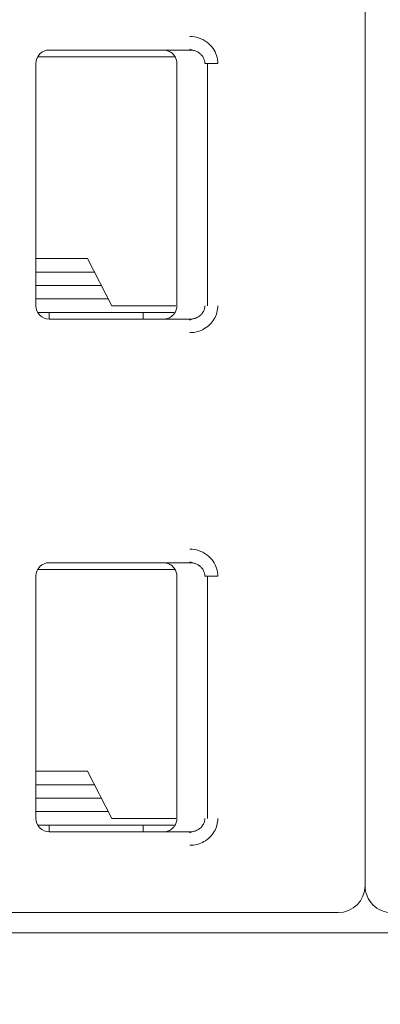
# Model space of a CAD drawing. Header units: millimetres. Extents: x -1114 to 1396, y -630 to 631.
# Tile 681 of 780: x 389.73 to 392.41, y 447.44 to 454.76. Entities that reach past the tile are written whole.
import ezdxf

# ---------------------------------------------------------------- set-up
doc = ezdxf.new("R2010")
doc.units = ezdxf.units.MM
doc.header["$MEASUREMENT"] = 0

msp = doc.modelspace()

# ---------------------------------------------------------------- linework, layer by layer
at = {"lineweight": 18}
for points, knots in [([(1038.9843, -629.7647), (1038.9843, -629.7647), (-1111.4882, -629.7647), (-1111.4882, -629.7647), (-1111.4882, -629.7647), (-1111.4882, -629.7647), (-1111.4882, 630.7883), (-1111.4882, 630.7883), (-1111.4882, 630.7883), (-1111.4882, 630.7883), (1038.9843, 630.7883), (1038.9843, 630.7883)], [0, 0, 0, 0, 0.333333, 0.333333, 0.333333, 0.333333, 0.666667, 0.666667, 0.666667, 0.666667, 1, 1, 1, 1]), ([(390.9963, 454.6334), (391.0183, 454.6335), (391.0395, 454.6303), (391.0606, 454.6235), (391.0606, 454.6235), (391.0817, 454.6167), (391.1027, 454.6065), (391.1213, 454.5928), (391.1213, 454.5928), (391.1398, 454.5792), (391.1559, 454.5623), (391.1681, 454.545), (391.1681, 454.545), (391.1803, 454.5278), (391.1886, 454.5103), (391.1944, 454.4918), (391.1944, 454.4918), (391.2001, 454.4732), (391.2032, 454.4537), (391.2034, 454.4334)], [0, 0, 0, 0, 0.2, 0.2, 0.2, 0.2, 0.4, 0.4, 0.4, 0.4, 0.6, 0.6, 0.6, 0.6, 0.8, 0.8, 0.8, 0.8, 1, 1, 1, 1]), ([(389.9489, 454.5334), (389.9224, 454.5334), (389.8969, 454.5228), (389.8782, 454.5041), (389.8782, 454.5041), (389.8594, 454.4853), (389.8489, 454.4599), (389.8489, 454.4334)], [0, 0, 0, 0, 0.5, 0.5, 0.5, 0.5, 1, 1, 1, 1]), ([(389.9489, 454.5334), (389.9224, 454.5334), (389.8969, 454.5228), (389.8782, 454.5041), (389.8782, 454.5041), (389.8594, 454.4853), (389.8489, 454.4599), (389.8489, 454.4334)], [0, 0, 0, 0, 0.5, 0.5, 0.5, 0.5, 1, 1, 1, 1]), ([(390.7989, 454.5334), (390.8094, 454.5334), (390.8199, 454.5317), (390.8299, 454.5285), (390.8299, 454.5285), (390.8398, 454.5252), (390.8493, 454.5204), (390.8578, 454.5142), (390.8578, 454.5142), (390.8662, 454.508), (390.8737, 454.5006), (390.8798, 454.4921), (390.8798, 454.4921), (390.886, 454.4836), (390.8908, 454.4741), (390.894, 454.4642), (390.894, 454.4642), (390.8972, 454.4542), (390.8989, 454.4438), (390.8989, 454.4334)], [0, 0, 0, 0, 0.2, 0.2, 0.2, 0.2, 0.4, 0.4, 0.4, 0.4, 0.6, 0.6, 0.6, 0.6, 0.8, 0.8, 0.8, 0.8, 1, 1, 1, 1]), ([(390.9963, 454.5334), (391.005, 454.5334), (391.0138, 454.5324), (391.0223, 454.5306), (391.0223, 454.5306), (391.0307, 454.5287), (391.0388, 454.526), (391.0465, 454.5225), (391.0465, 454.5225), (391.0541, 454.5189), (391.0613, 454.5146), (391.0678, 454.5096), (391.0678, 454.5096), (391.074, 454.5048), (391.0797, 454.4994), (391.0846, 454.4935), (391.0846, 454.4935), (391.0891, 454.4881), (391.093, 454.4822), (391.0963, 454.4759), (391.0963, 454.4759), (391.0995, 454.4697), (391.1021, 454.4631), (391.1038, 454.4563), (391.1038, 454.4563), (391.1058, 454.4488), (391.1068, 454.4411), (391.1068, 454.4334)], [0, 0, 0, 0, 0.142857, 0.142857, 0.142857, 0.142857, 0.285714, 0.285714, 0.285714, 0.285714, 0.428571, 0.428571, 0.428571, 0.428571, 0.571429, 0.571429, 0.571429, 0.571429, 0.714286, 0.714286, 0.714286, 0.714286, 0.857143, 0.857143, 0.857143, 0.857143, 1, 1, 1, 1]), ([(389.8489, 452.6334), (389.8489, 452.6069), (389.8594, 452.5814), (389.8782, 452.5627), (389.8782, 452.5627), (389.8969, 452.5439), (389.9224, 452.5334), (389.9489, 452.5334)], [0, 0, 0, 0, 0.5, 0.5, 0.5, 0.5, 1, 1, 1, 1]), ([(389.8489, 452.6334), (389.8489, 452.6069), (389.8594, 452.5814), (389.8782, 452.5627), (389.8782, 452.5627), (389.8969, 452.5439), (389.9224, 452.5334), (389.9489, 452.5334)], [0, 0, 0, 0, 0.5, 0.5, 0.5, 0.5, 1, 1, 1, 1]), ([(390.8989, 452.6334), (390.8989, 452.6229), (390.8972, 452.6125), (390.894, 452.6026), (390.894, 452.6026), (390.8908, 452.5926), (390.886, 452.5832), (390.8798, 452.5747), (390.8798, 452.5747), (390.8737, 452.5662), (390.8663, 452.5588), (390.8578, 452.5526), (390.8578, 452.5526), (390.8494, 452.5465), (390.84, 452.5416), (390.83, 452.5383), (390.83, 452.5383), (390.82, 452.5351), (390.8095, 452.5334), (390.7989, 452.5334)], [0, 0, 0, 0, 0.2, 0.2, 0.2, 0.2, 0.4, 0.4, 0.4, 0.4, 0.6, 0.6, 0.6, 0.6, 0.8, 0.8, 0.8, 0.8, 1, 1, 1, 1]), ([(391.1068, 452.6334), (391.1068, 452.6249), (391.1056, 452.6164), (391.1032, 452.6082), (391.1032, 452.6082), (391.1009, 452.6), (391.0974, 452.5922), (391.0929, 452.5849), (391.0929, 452.5849), (391.0883, 452.5774), (391.0827, 452.5705), (391.0763, 452.5644), (391.0763, 452.5644), (391.0697, 452.5581), (391.0622, 452.5527), (391.0541, 452.5482), (391.0541, 452.5482), (391.0456, 452.5434), (391.0364, 452.5397), (391.0268, 452.5373), (391.0268, 452.5373), (391.0169, 452.5347), (391.0066, 452.5334), (390.9963, 452.5334)], [0, 0, 0, 0, 0.166667, 0.166667, 0.166667, 0.166667, 0.333333, 0.333333, 0.333333, 0.333333, 0.5, 0.5, 0.5, 0.5, 0.666667, 0.666667, 0.666667, 0.666667, 0.833333, 0.833333, 0.833333, 0.833333, 1, 1, 1, 1]), ([(391.2034, 452.6334), (391.2034, 452.616), (391.2011, 452.5992), (391.1966, 452.5827), (391.1966, 452.5827), (391.1921, 452.5661), (391.1852, 452.5498), (391.1764, 452.5347), (391.1764, 452.5347), (391.1676, 452.5196), (391.1568, 452.5057), (391.144, 452.4932), (391.144, 452.4932), (391.1311, 452.4806), (391.1162, 452.4695), (391.1005, 452.4606), (391.1005, 452.4606), (391.0848, 452.4517), (391.0683, 452.445), (391.051, 452.4405), (391.051, 452.4405), (391.0336, 452.4359), (391.0154, 452.4336), (390.9963, 452.4334)], [0, 0, 0, 0, 0.166667, 0.166667, 0.166667, 0.166667, 0.333333, 0.333333, 0.333333, 0.333333, 0.5, 0.5, 0.5, 0.5, 0.666667, 0.666667, 0.666667, 0.666667, 0.833333, 0.833333, 0.833333, 0.833333, 1, 1, 1, 1]), ([(390.9963, 450.8234), (391.0183, 450.8235), (391.0395, 450.8203), (391.0606, 450.8135), (391.0606, 450.8135), (391.0817, 450.8067), (391.1027, 450.7965), (391.1213, 450.7828), (391.1213, 450.7828), (391.1398, 450.7692), (391.1559, 450.7523), (391.1681, 450.735), (391.1681, 450.735), (391.1803, 450.7178), (391.1886, 450.7003), (391.1944, 450.6818), (391.1944, 450.6818), (391.2001, 450.6632), (391.2032, 450.6437), (391.2034, 450.6234)], [0, 0, 0, 0, 0.2, 0.2, 0.2, 0.2, 0.4, 0.4, 0.4, 0.4, 0.6, 0.6, 0.6, 0.6, 0.8, 0.8, 0.8, 0.8, 1, 1, 1, 1]), ([(389.9489, 450.7234), (389.9224, 450.7234), (389.8969, 450.7128), (389.8782, 450.6941), (389.8782, 450.6941), (389.8594, 450.6753), (389.8489, 450.6499), (389.8489, 450.6234)], [0, 0, 0, 0, 0.5, 0.5, 0.5, 0.5, 1, 1, 1, 1]), ([(389.9489, 450.7234), (389.9224, 450.7234), (389.8969, 450.7128), (389.8782, 450.6941), (389.8782, 450.6941), (389.8594, 450.6753), (389.8489, 450.6499), (389.8489, 450.6234)], [0, 0, 0, 0, 0.5, 0.5, 0.5, 0.5, 1, 1, 1, 1]), ([(390.7989, 450.7234), (390.8094, 450.7234), (390.8199, 450.7217), (390.8299, 450.7185), (390.8299, 450.7185), (390.8398, 450.7152), (390.8493, 450.7104), (390.8578, 450.7042), (390.8578, 450.7042), (390.8662, 450.698), (390.8737, 450.6906), (390.8798, 450.6821), (390.8798, 450.6821), (390.886, 450.6736), (390.8908, 450.6641), (390.894, 450.6542), (390.894, 450.6542), (390.8972, 450.6442), (390.8989, 450.6338), (390.8989, 450.6234)], [0, 0, 0, 0, 0.2, 0.2, 0.2, 0.2, 0.4, 0.4, 0.4, 0.4, 0.6, 0.6, 0.6, 0.6, 0.8, 0.8, 0.8, 0.8, 1, 1, 1, 1]), ([(390.9963, 450.7234), (391.005, 450.7234), (391.0138, 450.7224), (391.0223, 450.7206), (391.0223, 450.7206), (391.0307, 450.7187), (391.0388, 450.716), (391.0465, 450.7125), (391.0465, 450.7125), (391.0541, 450.7089), (391.0613, 450.7046), (391.0678, 450.6996), (391.0678, 450.6996), (391.074, 450.6948), (391.0797, 450.6894), (391.0846, 450.6835), (391.0846, 450.6835), (391.0891, 450.6781), (391.093, 450.6722), (391.0963, 450.6659), (391.0963, 450.6659), (391.0995, 450.6597), (391.1021, 450.6531), (391.1038, 450.6463), (391.1038, 450.6463), (391.1058, 450.6388), (391.1068, 450.6311), (391.1068, 450.6234)], [0, 0, 0, 0, 0.142857, 0.142857, 0.142857, 0.142857, 0.285714, 0.285714, 0.285714, 0.285714, 0.428571, 0.428571, 0.428571, 0.428571, 0.571429, 0.571429, 0.571429, 0.571429, 0.714286, 0.714286, 0.714286, 0.714286, 0.857143, 0.857143, 0.857143, 0.857143, 1, 1, 1, 1]), ([(389.8489, 448.8234), (389.8489, 448.7969), (389.8594, 448.7714), (389.8782, 448.7527), (389.8782, 448.7527), (389.8969, 448.7339), (389.9224, 448.7234), (389.9489, 448.7234)], [0, 0, 0, 0, 0.5, 0.5, 0.5, 0.5, 1, 1, 1, 1]), ([(389.8489, 448.8234), (389.8489, 448.7969), (389.8594, 448.7714), (389.8782, 448.7527), (389.8782, 448.7527), (389.8969, 448.7339), (389.9224, 448.7234), (389.9489, 448.7234)], [0, 0, 0, 0, 0.5, 0.5, 0.5, 0.5, 1, 1, 1, 1]), ([(390.8989, 448.8234), (390.8989, 448.8129), (390.8972, 448.8025), (390.894, 448.7926), (390.894, 448.7926), (390.8908, 448.7826), (390.886, 448.7732), (390.8798, 448.7647), (390.8798, 448.7647), (390.8737, 448.7562), (390.8663, 448.7488), (390.8578, 448.7426), (390.8578, 448.7426), (390.8494, 448.7365), (390.84, 448.7316), (390.83, 448.7283), (390.83, 448.7283), (390.82, 448.7251), (390.8095, 448.7234), (390.7989, 448.7234)], [0, 0, 0, 0, 0.2, 0.2, 0.2, 0.2, 0.4, 0.4, 0.4, 0.4, 0.6, 0.6, 0.6, 0.6, 0.8, 0.8, 0.8, 0.8, 1, 1, 1, 1]), ([(391.1068, 448.8234), (391.1068, 448.8149), (391.1056, 448.8064), (391.1032, 448.7982), (391.1032, 448.7982), (391.1009, 448.79), (391.0974, 448.7822), (391.0929, 448.7749), (391.0929, 448.7749), (391.0883, 448.7674), (391.0827, 448.7605), (391.0763, 448.7544), (391.0763, 448.7544), (391.0697, 448.7481), (391.0622, 448.7427), (391.0541, 448.7382), (391.0541, 448.7382), (391.0456, 448.7334), (391.0364, 448.7297), (391.0268, 448.7273), (391.0268, 448.7273), (391.0169, 448.7247), (391.0066, 448.7234), (390.9963, 448.7234)], [0, 0, 0, 0, 0.166667, 0.166667, 0.166667, 0.166667, 0.333333, 0.333333, 0.333333, 0.333333, 0.5, 0.5, 0.5, 0.5, 0.666667, 0.666667, 0.666667, 0.666667, 0.833333, 0.833333, 0.833333, 0.833333, 1, 1, 1, 1]), ([(391.2034, 448.8234), (391.2034, 448.806), (391.2011, 448.7892), (391.1966, 448.7727), (391.1966, 448.7727), (391.1921, 448.7561), (391.1852, 448.7398), (391.1764, 448.7247), (391.1764, 448.7247), (391.1676, 448.7096), (391.1568, 448.6957), (391.144, 448.6832), (391.144, 448.6832), (391.1311, 448.6706), (391.1162, 448.6595), (391.1005, 448.6506), (391.1005, 448.6506), (391.0848, 448.6417), (391.0683, 448.635), (391.051, 448.6305), (391.051, 448.6305), (391.0336, 448.6259), (391.0154, 448.6236), (390.9963, 448.6234)], [0, 0, 0, 0, 0.166667, 0.166667, 0.166667, 0.166667, 0.333333, 0.333333, 0.333333, 0.333333, 0.5, 0.5, 0.5, 0.5, 0.666667, 0.666667, 0.666667, 0.666667, 0.833333, 0.833333, 0.833333, 0.833333, 1, 1, 1, 1]), ([(392.2989, 448.3234), (392.2989, 448.2703), (392.3199, 448.2195), (392.3575, 448.182), (392.3575, 448.182), (392.395, 448.1444), (392.4458, 448.1234), (392.4989, 448.1234)], [0, 0, 0, 0, 0.5, 0.5, 0.5, 0.5, 1, 1, 1, 1])]:
    msp.add_open_spline(points, degree=3, knots=knots, dxfattribs=at)
for points in [[(392.2989, 458.7434), (392.2989, 458.7434), (392.2989, 448.3234), (392.2989, 448.3234)], [(392.2989, 458.7434), (392.2989, 458.7434), (392.2989, 448.3234), (392.2989, 448.3234)], [(390.5298, 454.4834), (390.5298, 454.4834), (389.8623, 454.4834), (389.8623, 454.4834)], [(389.9489, 454.5334), (389.9489, 454.5334), (390.9963, 454.5334), (390.9963, 454.5334)], [(389.9489, 454.5334), (389.9489, 454.5334), (390.9963, 454.5334), (390.9963, 454.5334)], [(390.879, 454.4834), (390.879, 454.4834), (390.5298, 454.4834), (390.5298, 454.4834)], [(390.9952, 454.5403), (390.9952, 454.5403), (391.0389, 454.5256), (391.0389, 454.5256)], [(389.8489, 452.6334), (389.8489, 452.6334), (389.8489, 454.4334), (389.8489, 454.4334)], [(389.8489, 452.6334), (389.8489, 452.6334), (389.8489, 454.4334), (389.8489, 454.4334)], [(390.8989, 452.6334), (390.8989, 452.6334), (390.8989, 454.4334), (390.8989, 454.4334)], [(391.1068, 454.4334), (391.1068, 454.4334), (391.2034, 454.4334), (391.2034, 454.4334)], [(391.1266, 452.6334), (391.1266, 452.6334), (391.1266, 454.4334), (391.1266, 454.4334)], [(390.2332, 452.9834), (390.2332, 452.9834), (389.8489, 452.9834), (389.8489, 452.9834)], [(390.4137, 452.6334), (390.4137, 452.6334), (390.2332, 452.9834), (390.2332, 452.9834)], [(389.8489, 452.8834), (389.8489, 452.8834), (390.2848, 452.8834), (390.2848, 452.8834)], [(390.3364, 452.7834), (390.3364, 452.7834), (389.8489, 452.7834), (389.8489, 452.7834)], [(390.3879, 452.6834), (390.3879, 452.6834), (389.8489, 452.6834), (389.8489, 452.6834)], [(390.8754, 452.5834), (390.8754, 452.5834), (389.8623, 452.5834), (389.8623, 452.5834)], [(389.9489, 452.5334), (389.9489, 452.5334), (389.9489, 452.5834), (389.9489, 452.5834)], [(390.4137, 452.6334), (390.4137, 452.6334), (390.5298, 452.6334), (390.5298, 452.6334)], [(390.5298, 452.6334), (390.5298, 452.6334), (390.8923, 452.6334), (390.8923, 452.6334)], [(390.6489, 452.5834), (390.6489, 452.5834), (390.6489, 452.5334), (390.6489, 452.5334)], [(389.9489, 452.5334), (389.9489, 452.5334), (390.9963, 452.5334), (390.9963, 452.5334)], [(389.9489, 452.5334), (389.9489, 452.5334), (390.9963, 452.5334), (390.9963, 452.5334)], [(391.0185, 452.5355), (391.0185, 452.5355), (390.9952, 452.5265), (390.9952, 452.5265)], [(390.9963, 452.5266), (390.9963, 452.5266), (390.9963, 452.5334), (390.9963, 452.5334)], [(390.5298, 450.6734), (390.5298, 450.6734), (389.8623, 450.6734), (389.8623, 450.6734)], [(389.9489, 450.7234), (389.9489, 450.7234), (390.9963, 450.7234), (390.9963, 450.7234)], [(389.9489, 450.7234), (389.9489, 450.7234), (390.9963, 450.7234), (390.9963, 450.7234)], [(390.879, 450.6734), (390.879, 450.6734), (390.5298, 450.6734), (390.5298, 450.6734)], [(390.9952, 450.7303), (390.9952, 450.7303), (391.0389, 450.7156), (391.0389, 450.7156)], [(389.8489, 448.8234), (389.8489, 448.8234), (389.8489, 450.6234), (389.8489, 450.6234)], [(389.8489, 448.8234), (389.8489, 448.8234), (389.8489, 450.6234), (389.8489, 450.6234)], [(390.8989, 448.8234), (390.8989, 448.8234), (390.8989, 450.6234), (390.8989, 450.6234)], [(391.1068, 450.6234), (391.1068, 450.6234), (391.2034, 450.6234), (391.2034, 450.6234)], [(391.1266, 448.8234), (391.1266, 448.8234), (391.1266, 450.6234), (391.1266, 450.6234)], [(390.2332, 449.1734), (390.2332, 449.1734), (389.8489, 449.1734), (389.8489, 449.1734)], [(390.4137, 448.8234), (390.4137, 448.8234), (390.2332, 449.1734), (390.2332, 449.1734)], [(389.8489, 449.0734), (389.8489, 449.0734), (390.2848, 449.0734), (390.2848, 449.0734)], [(390.3364, 448.9734), (390.3364, 448.9734), (389.8489, 448.9734), (389.8489, 448.9734)], [(390.3879, 448.8734), (390.3879, 448.8734), (389.8489, 448.8734), (389.8489, 448.8734)], [(390.8754, 448.7734), (390.8754, 448.7734), (389.8623, 448.7734), (389.8623, 448.7734)], [(389.9489, 448.7234), (389.9489, 448.7234), (389.9489, 448.7734), (389.9489, 448.7734)], [(390.4137, 448.8234), (390.4137, 448.8234), (390.5298, 448.8234), (390.5298, 448.8234)], [(390.5298, 448.8234), (390.5298, 448.8234), (390.8923, 448.8234), (390.8923, 448.8234)], [(390.6489, 448.7734), (390.6489, 448.7734), (390.6489, 448.7234), (390.6489, 448.7234)], [(389.9489, 448.7234), (389.9489, 448.7234), (390.9963, 448.7234), (390.9963, 448.7234)], [(389.9489, 448.7234), (389.9489, 448.7234), (390.9963, 448.7234), (390.9963, 448.7234)], [(391.0185, 448.7255), (391.0185, 448.7255), (390.9952, 448.7165), (390.9952, 448.7165)], [(390.9963, 448.7166), (390.9963, 448.7166), (390.9963, 448.7234), (390.9963, 448.7234)], [(392.0989, 448.1234), (392.2093, 448.1234), (392.2989, 448.2129), (392.2989, 448.3234)], [(387.4989, 448.1234), (387.4989, 448.1234), (392.0989, 448.1234), (392.0989, 448.1234)], [(412.1489, 447.9734), (412.1489, 447.9734), (372.4489, 447.9734), (372.4489, 447.9734)]]:
    msp.add_open_spline(points, degree=3, dxfattribs=at)

doc.saveas('drawing.dxf')
